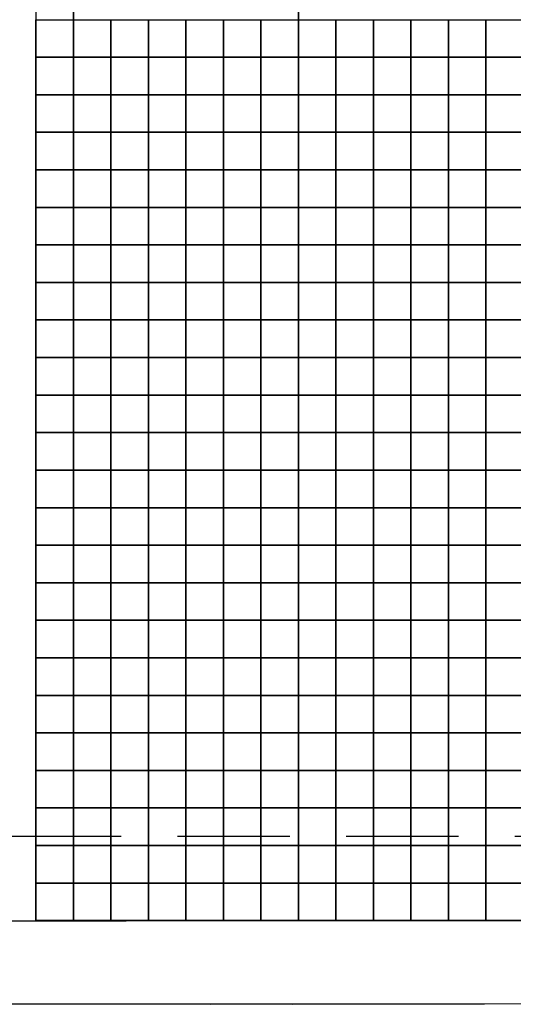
# Model space of a CAD drawing. Header units: millimetres. Extents: x -115474967 to 444143, y -74377 to 241828222.
# Tile 280 of 590: x -187011 to -186353, y 267207 to 268518. Entities that reach past the tile are written whole.
import ezdxf

# ---------------------------------------------------------------- set-up
doc = ezdxf.new("R2010")
doc.units = ezdxf.units.MM
doc.header["$MEASUREMENT"] = 0
doc.linetypes.add('2DASHED', pattern=[0.75, 0.5, -0.25])
for name, color, linetype in [('00-2 Fittings', 8, 'Continuous'), ('00-2 Walls', 4, 'Continuous'), ('00-3 Elev 02', 1, 'Continuous'), ('CEIL-PLAN', 7, 'Continuous')]:
    doc.layers.add(name, color=color, linetype=linetype)
doc.layers.add('A_WALL LOAD_Pen_No__7', color=7, linetype='Continuous', lineweight=5, true_color=0x3f3f3f)

msp = doc.modelspace()

# ---------------------------------------------------------------- hatches: boundary and pattern name
at = {"layer": 'A_WALL LOAD_Pen_No__7', "linetype": 'Continuous', "lineweight": 5, "true_color": 0x9f07ff}
h = msp.add_hatch(dxfattribs=at)
h.set_pattern_fill('HATCH__BRICK', color=190, angle=-3.7733748, style=0, pattern_type=2)
h.set_pattern_definition([(41.226625, (-515804.7, 208325.53), (-59.313513, 67.689786), [])])
h.paths.add_polyline_path([(-186647.12264, 267206.54921), (-186757.12264, 267206.62169), (-186757.12265, 267206.5492)])

# ---------------------------------------------------------------- linework, layer by layer
at = {"layer": '00-2 Fittings', "color": 9, "true_color": 0xc7c8ca}
for points in [[(-186939.4286, 268518.06088), (-186939.4286, 268468.06088), (-186989.4286, 268468.06088), (-186989.4286, 268518.06088)], [(-186889.4286, 268518.06088), (-186889.4286, 268468.06088), (-186939.4286, 268468.06088), (-186939.4286, 268518.06088)], [(-186839.4286, 268518.06088), (-186839.4286, 268468.06088), (-186889.4286, 268468.06088), (-186889.4286, 268518.06088)], [(-186789.4286, 268518.06088), (-186789.4286, 268468.06088), (-186839.4286, 268468.06088), (-186839.4286, 268518.06088)], [(-186739.4286, 268518.06088), (-186739.4286, 268468.06088), (-186789.4286, 268468.06088), (-186789.4286, 268518.06088)], [(-186689.4286, 268518.06088), (-186689.4286, 268468.06088), (-186739.4286, 268468.06088), (-186739.4286, 268518.06088)], [(-186639.4286, 268518.06088), (-186639.4286, 268468.06088), (-186689.4286, 268468.06088), (-186689.4286, 268518.06088)], [(-186589.4286, 268518.06066), (-186589.4286, 268468.06066), (-186639.4286, 268468.06066), (-186639.4286, 268518.06066)], [(-186539.4286, 268518.06066), (-186539.4286, 268468.06066), (-186589.4286, 268468.06066), (-186589.4286, 268518.06066)], [(-186489.4286, 268518.06066), (-186489.4286, 268468.06066), (-186539.4286, 268468.06066), (-186539.4286, 268518.06066)], [(-186439.4286, 268518.06066), (-186439.4286, 268468.06066), (-186489.4286, 268468.06066), (-186489.4286, 268518.06066)], [(-186389.4286, 268518.06066), (-186389.4286, 268468.06066), (-186439.4286, 268468.06066), (-186439.4286, 268518.06066)], [(-186339.4286, 268518.06066), (-186339.4286, 268468.06066), (-186389.4286, 268468.06066), (-186389.4286, 268518.06066)], [(-186939.4286, 268468.06088), (-186939.4286, 268418.06088), (-186989.4286, 268418.06088), (-186989.4286, 268468.06088)], [(-186889.4286, 268468.06088), (-186889.4286, 268418.06088), (-186939.4286, 268418.06088), (-186939.4286, 268468.06088)], [(-186839.4286, 268468.06088), (-186839.4286, 268418.06088), (-186889.4286, 268418.06088), (-186889.4286, 268468.06088)], [(-186789.4286, 268468.06088), (-186789.4286, 268418.06088), (-186839.4286, 268418.06088), (-186839.4286, 268468.06088)], [(-186739.4286, 268468.06088), (-186739.4286, 268418.06088), (-186789.4286, 268418.06088), (-186789.4286, 268468.06088)], [(-186689.4286, 268468.06088), (-186689.4286, 268418.06088), (-186739.4286, 268418.06088), (-186739.4286, 268468.06088)], [(-186639.4286, 268468.06088), (-186639.4286, 268418.06088), (-186689.4286, 268418.06088), (-186689.4286, 268468.06088)], [(-186589.4286, 268468.06066), (-186589.4286, 268418.06066), (-186639.4286, 268418.06066), (-186639.4286, 268468.06066)], [(-186539.4286, 268468.06066), (-186539.4286, 268418.06066), (-186589.4286, 268418.06066), (-186589.4286, 268468.06066)], [(-186489.4286, 268468.06066), (-186489.4286, 268418.06066), (-186539.4286, 268418.06066), (-186539.4286, 268468.06066)], [(-186439.4286, 268468.06066), (-186439.4286, 268418.06066), (-186489.4286, 268418.06066), (-186489.4286, 268468.06066)], [(-186389.4286, 268468.06066), (-186389.4286, 268418.06066), (-186439.4286, 268418.06066), (-186439.4286, 268468.06066)], [(-186339.4286, 268468.06066), (-186339.4286, 268418.06066), (-186389.4286, 268418.06066), (-186389.4286, 268468.06066)], [(-186939.4286, 268418.06088), (-186939.4286, 268368.06088), (-186989.4286, 268368.06088), (-186989.4286, 268418.06088)], [(-186889.4286, 268418.06088), (-186889.4286, 268368.06088), (-186939.4286, 268368.06088), (-186939.4286, 268418.06088)], [(-186839.4286, 268418.06088), (-186839.4286, 268368.06088), (-186889.4286, 268368.06088), (-186889.4286, 268418.06088)], [(-186789.4286, 268418.06088), (-186789.4286, 268368.06088), (-186839.4286, 268368.06088), (-186839.4286, 268418.06088)], [(-186739.4286, 268418.06088), (-186739.4286, 268368.06088), (-186789.4286, 268368.06088), (-186789.4286, 268418.06088)], [(-186689.4286, 268418.06088), (-186689.4286, 268368.06088), (-186739.4286, 268368.06088), (-186739.4286, 268418.06088)], [(-186639.4286, 268418.06088), (-186639.4286, 268368.06088), (-186689.4286, 268368.06088), (-186689.4286, 268418.06088)], [(-186589.4286, 268418.06066), (-186589.4286, 268368.06066), (-186639.4286, 268368.06066), (-186639.4286, 268418.06066)], [(-186539.4286, 268418.06066), (-186539.4286, 268368.06066), (-186589.4286, 268368.06066), (-186589.4286, 268418.06066)], [(-186489.4286, 268418.06066), (-186489.4286, 268368.06066), (-186539.4286, 268368.06066), (-186539.4286, 268418.06066)], [(-186439.4286, 268418.06066), (-186439.4286, 268368.06066), (-186489.4286, 268368.06066), (-186489.4286, 268418.06066)], [(-186389.4286, 268418.06066), (-186389.4286, 268368.06066), (-186439.4286, 268368.06066), (-186439.4286, 268418.06066)], [(-186339.4286, 268418.06066), (-186339.4286, 268368.06066), (-186389.4286, 268368.06066), (-186389.4286, 268418.06066)], [(-186939.4286, 268368.06088), (-186939.4286, 268318.06088), (-186989.4286, 268318.06088), (-186989.4286, 268368.06088)], [(-186889.4286, 268368.06088), (-186889.4286, 268318.06088), (-186939.4286, 268318.06088), (-186939.4286, 268368.06088)], [(-186839.4286, 268368.06088), (-186839.4286, 268318.06088), (-186889.4286, 268318.06088), (-186889.4286, 268368.06088)], [(-186789.4286, 268368.06088), (-186789.4286, 268318.06088), (-186839.4286, 268318.06088), (-186839.4286, 268368.06088)], [(-186739.4286, 268368.06088), (-186739.4286, 268318.06088), (-186789.4286, 268318.06088), (-186789.4286, 268368.06088)], [(-186689.4286, 268368.06088), (-186689.4286, 268318.06088), (-186739.4286, 268318.06088), (-186739.4286, 268368.06088)], [(-186639.4286, 268368.06088), (-186639.4286, 268318.06088), (-186689.4286, 268318.06088), (-186689.4286, 268368.06088)], [(-186589.4286, 268368.06066), (-186589.4286, 268318.06066), (-186639.4286, 268318.06066), (-186639.4286, 268368.06066)], [(-186539.4286, 268368.06066), (-186539.4286, 268318.06066), (-186589.4286, 268318.06066), (-186589.4286, 268368.06066)], [(-186489.4286, 268368.06066), (-186489.4286, 268318.06066), (-186539.4286, 268318.06066), (-186539.4286, 268368.06066)], [(-186439.4286, 268368.06066), (-186439.4286, 268318.06066), (-186489.4286, 268318.06066), (-186489.4286, 268368.06066)], [(-186389.4286, 268368.06066), (-186389.4286, 268318.06066), (-186439.4286, 268318.06066), (-186439.4286, 268368.06066)], [(-186339.4286, 268368.06066), (-186339.4286, 268318.06066), (-186389.4286, 268318.06066), (-186389.4286, 268368.06066)], [(-186939.4286, 268318.06088), (-186939.4286, 268268.06088), (-186989.4286, 268268.06088), (-186989.4286, 268318.06088)], [(-186889.4286, 268318.06088), (-186889.4286, 268268.06088), (-186939.4286, 268268.06088), (-186939.4286, 268318.06088)], [(-186839.4286, 268318.06088), (-186839.4286, 268268.06088), (-186889.4286, 268268.06088), (-186889.4286, 268318.06088)], [(-186789.4286, 268318.06088), (-186789.4286, 268268.06088), (-186839.4286, 268268.06088), (-186839.4286, 268318.06088)], [(-186739.4286, 268318.06088), (-186739.4286, 268268.06088), (-186789.4286, 268268.06088), (-186789.4286, 268318.06088)], [(-186689.4286, 268318.06088), (-186689.4286, 268268.06088), (-186739.4286, 268268.06088), (-186739.4286, 268318.06088)], [(-186639.4286, 268318.06088), (-186639.4286, 268268.06088), (-186689.4286, 268268.06088), (-186689.4286, 268318.06088)], [(-186589.4286, 268318.06066), (-186589.4286, 268268.06066), (-186639.4286, 268268.06066), (-186639.4286, 268318.06066)], [(-186539.4286, 268318.06066), (-186539.4286, 268268.06066), (-186589.4286, 268268.06066), (-186589.4286, 268318.06066)], [(-186489.4286, 268318.06066), (-186489.4286, 268268.06066), (-186539.4286, 268268.06066), (-186539.4286, 268318.06066)], [(-186439.4286, 268318.06066), (-186439.4286, 268268.06066), (-186489.4286, 268268.06066), (-186489.4286, 268318.06066)], [(-186389.4286, 268318.06066), (-186389.4286, 268268.06066), (-186439.4286, 268268.06066), (-186439.4286, 268318.06066)], [(-186339.4286, 268318.06066), (-186339.4286, 268268.06066), (-186389.4286, 268268.06066), (-186389.4286, 268318.06066)], [(-186939.4286, 268268.06088), (-186939.4286, 268218.06088), (-186989.4286, 268218.06088), (-186989.4286, 268268.06088)], [(-186889.4286, 268268.06088), (-186889.4286, 268218.06088), (-186939.4286, 268218.06088), (-186939.4286, 268268.06088)], [(-186839.4286, 268268.06088), (-186839.4286, 268218.06088), (-186889.4286, 268218.06088), (-186889.4286, 268268.06088)], [(-186789.4286, 268268.06088), (-186789.4286, 268218.06088), (-186839.4286, 268218.06088), (-186839.4286, 268268.06088)], [(-186739.4286, 268268.06088), (-186739.4286, 268218.06088), (-186789.4286, 268218.06088), (-186789.4286, 268268.06088)], [(-186689.4286, 268268.06088), (-186689.4286, 268218.06088), (-186739.4286, 268218.06088), (-186739.4286, 268268.06088)], [(-186639.4286, 268268.06088), (-186639.4286, 268218.06088), (-186689.4286, 268218.06088), (-186689.4286, 268268.06088)], [(-186589.4286, 268268.06066), (-186589.4286, 268218.06066), (-186639.4286, 268218.06066), (-186639.4286, 268268.06066)], [(-186539.4286, 268268.06066), (-186539.4286, 268218.06066), (-186589.4286, 268218.06066), (-186589.4286, 268268.06066)], [(-186489.4286, 268268.06066), (-186489.4286, 268218.06066), (-186539.4286, 268218.06066), (-186539.4286, 268268.06066)], [(-186439.4286, 268268.06066), (-186439.4286, 268218.06066), (-186489.4286, 268218.06066), (-186489.4286, 268268.06066)], [(-186389.4286, 268268.06066), (-186389.4286, 268218.06066), (-186439.4286, 268218.06066), (-186439.4286, 268268.06066)], [(-186339.4286, 268268.06066), (-186339.4286, 268218.06066), (-186389.4286, 268218.06066), (-186389.4286, 268268.06066)], [(-186939.4286, 268218.06088), (-186939.4286, 268168.06088), (-186989.4286, 268168.06088), (-186989.4286, 268218.06088)], [(-186889.4286, 268218.06088), (-186889.4286, 268168.06088), (-186939.4286, 268168.06088), (-186939.4286, 268218.06088)], [(-186839.4286, 268218.06088), (-186839.4286, 268168.06088), (-186889.4286, 268168.06088), (-186889.4286, 268218.06088)], [(-186789.4286, 268218.06088), (-186789.4286, 268168.06088), (-186839.4286, 268168.06088), (-186839.4286, 268218.06088)], [(-186739.4286, 268218.06088), (-186739.4286, 268168.06088), (-186789.4286, 268168.06088), (-186789.4286, 268218.06088)], [(-186689.4286, 268218.06088), (-186689.4286, 268168.06088), (-186739.4286, 268168.06088), (-186739.4286, 268218.06088)], [(-186639.4286, 268218.06088), (-186639.4286, 268168.06088), (-186689.4286, 268168.06088), (-186689.4286, 268218.06088)], [(-186589.4286, 268218.06066), (-186589.4286, 268168.06066), (-186639.4286, 268168.06066), (-186639.4286, 268218.06066)], [(-186539.4286, 268218.06066), (-186539.4286, 268168.06066), (-186589.4286, 268168.06066), (-186589.4286, 268218.06066)], [(-186489.4286, 268218.06066), (-186489.4286, 268168.06066), (-186539.4286, 268168.06066), (-186539.4286, 268218.06066)], [(-186439.4286, 268218.06066), (-186439.4286, 268168.06066), (-186489.4286, 268168.06066), (-186489.4286, 268218.06066)], [(-186389.4286, 268218.06066), (-186389.4286, 268168.06066), (-186439.4286, 268168.06066), (-186439.4286, 268218.06066)], [(-186339.4286, 268218.06066), (-186339.4286, 268168.06066), (-186389.4286, 268168.06066), (-186389.4286, 268218.06066)], [(-186939.4286, 268168.06088), (-186939.4286, 268118.06088), (-186989.4286, 268118.06088), (-186989.4286, 268168.06088)], [(-186889.4286, 268168.06088), (-186889.4286, 268118.06088), (-186939.4286, 268118.06088), (-186939.4286, 268168.06088)], [(-186839.4286, 268168.06088), (-186839.4286, 268118.06088), (-186889.4286, 268118.06088), (-186889.4286, 268168.06088)], [(-186789.4286, 268168.06088), (-186789.4286, 268118.06088), (-186839.4286, 268118.06088), (-186839.4286, 268168.06088)], [(-186739.4286, 268168.06088), (-186739.4286, 268118.06088), (-186789.4286, 268118.06088), (-186789.4286, 268168.06088)], [(-186689.4286, 268168.06088), (-186689.4286, 268118.06088), (-186739.4286, 268118.06088), (-186739.4286, 268168.06088)], [(-186639.4286, 268168.06088), (-186639.4286, 268118.06088), (-186689.4286, 268118.06088), (-186689.4286, 268168.06088)], [(-186589.4286, 268168.06066), (-186589.4286, 268118.06066), (-186639.4286, 268118.06066), (-186639.4286, 268168.06066)], [(-186539.4286, 268168.06066), (-186539.4286, 268118.06066), (-186589.4286, 268118.06066), (-186589.4286, 268168.06066)], [(-186489.4286, 268168.06066), (-186489.4286, 268118.06066), (-186539.4286, 268118.06066), (-186539.4286, 268168.06066)], [(-186439.4286, 268168.06066), (-186439.4286, 268118.06066), (-186489.4286, 268118.06066), (-186489.4286, 268168.06066)], [(-186389.4286, 268168.06066), (-186389.4286, 268118.06066), (-186439.4286, 268118.06066), (-186439.4286, 268168.06066)], [(-186339.4286, 268168.06066), (-186339.4286, 268118.06066), (-186389.4286, 268118.06066), (-186389.4286, 268168.06066)], [(-186939.4286, 268118.06088), (-186939.4286, 268068.06088), (-186989.4286, 268068.06088), (-186989.4286, 268118.06088)], [(-186889.4286, 268118.06088), (-186889.4286, 268068.06088), (-186939.4286, 268068.06088), (-186939.4286, 268118.06088)], [(-186839.4286, 268118.06088), (-186839.4286, 268068.06088), (-186889.4286, 268068.06088), (-186889.4286, 268118.06088)], [(-186789.4286, 268118.06088), (-186789.4286, 268068.06088), (-186839.4286, 268068.06088), (-186839.4286, 268118.06088)], [(-186739.4286, 268118.06088), (-186739.4286, 268068.06088), (-186789.4286, 268068.06088), (-186789.4286, 268118.06088)], [(-186689.4286, 268118.06088), (-186689.4286, 268068.06088), (-186739.4286, 268068.06088), (-186739.4286, 268118.06088)], [(-186639.4286, 268118.06088), (-186639.4286, 268068.06088), (-186689.4286, 268068.06088), (-186689.4286, 268118.06088)], [(-186589.4286, 268118.06066), (-186589.4286, 268068.06066), (-186639.4286, 268068.06066), (-186639.4286, 268118.06066)], [(-186539.4286, 268118.06066), (-186539.4286, 268068.06066), (-186589.4286, 268068.06066), (-186589.4286, 268118.06066)], [(-186489.4286, 268118.06066), (-186489.4286, 268068.06066), (-186539.4286, 268068.06066), (-186539.4286, 268118.06066)], [(-186439.4286, 268118.06066), (-186439.4286, 268068.06066), (-186489.4286, 268068.06066), (-186489.4286, 268118.06066)], [(-186389.4286, 268118.06066), (-186389.4286, 268068.06066), (-186439.4286, 268068.06066), (-186439.4286, 268118.06066)], [(-186339.4286, 268118.06066), (-186339.4286, 268068.06066), (-186389.4286, 268068.06066), (-186389.4286, 268118.06066)], [(-186939.4286, 268068.06088), (-186939.4286, 268018.06088), (-186989.4286, 268018.06088), (-186989.4286, 268068.06088)], [(-186889.4286, 268068.06088), (-186889.4286, 268018.06088), (-186939.4286, 268018.06088), (-186939.4286, 268068.06088)], [(-186839.4286, 268068.06088), (-186839.4286, 268018.06088), (-186889.4286, 268018.06088), (-186889.4286, 268068.06088)], [(-186789.4286, 268068.06088), (-186789.4286, 268018.06088), (-186839.4286, 268018.06088), (-186839.4286, 268068.06088)], [(-186739.4286, 268068.06088), (-186739.4286, 268018.06088), (-186789.4286, 268018.06088), (-186789.4286, 268068.06088)], [(-186689.4286, 268068.06088), (-186689.4286, 268018.06088), (-186739.4286, 268018.06088), (-186739.4286, 268068.06088)], [(-186639.4286, 268068.06088), (-186639.4286, 268018.06088), (-186689.4286, 268018.06088), (-186689.4286, 268068.06088)], [(-186589.4286, 268068.06066), (-186589.4286, 268018.06066), (-186639.4286, 268018.06066), (-186639.4286, 268068.06066)], [(-186539.4286, 268068.06066), (-186539.4286, 268018.06066), (-186589.4286, 268018.06066), (-186589.4286, 268068.06066)], [(-186489.4286, 268068.06066), (-186489.4286, 268018.06066), (-186539.4286, 268018.06066), (-186539.4286, 268068.06066)], [(-186439.4286, 268068.06066), (-186439.4286, 268018.06066), (-186489.4286, 268018.06066), (-186489.4286, 268068.06066)], [(-186389.4286, 268068.06066), (-186389.4286, 268018.06066), (-186439.4286, 268018.06066), (-186439.4286, 268068.06066)], [(-186339.4286, 268068.06066), (-186339.4286, 268018.06066), (-186389.4286, 268018.06066), (-186389.4286, 268068.06066)], [(-186939.4286, 268018.06088), (-186939.4286, 267968.06088), (-186989.4286, 267968.06088), (-186989.4286, 268018.06088)], [(-186889.4286, 268018.06088), (-186889.4286, 267968.06088), (-186939.4286, 267968.06088), (-186939.4286, 268018.06088)], [(-186839.4286, 268018.06088), (-186839.4286, 267968.06088), (-186889.4286, 267968.06088), (-186889.4286, 268018.06088)], [(-186789.4286, 268018.06088), (-186789.4286, 267968.06088), (-186839.4286, 267968.06088), (-186839.4286, 268018.06088)], [(-186739.4286, 268018.06088), (-186739.4286, 267968.06088), (-186789.4286, 267968.06088), (-186789.4286, 268018.06088)], [(-186689.4286, 268018.06088), (-186689.4286, 267968.06088), (-186739.4286, 267968.06088), (-186739.4286, 268018.06088)], [(-186639.4286, 268018.06088), (-186639.4286, 267968.06088), (-186689.4286, 267968.06088), (-186689.4286, 268018.06088)], [(-186589.4286, 268018.06066), (-186589.4286, 267968.06066), (-186639.4286, 267968.06066), (-186639.4286, 268018.06066)], [(-186539.4286, 268018.06066), (-186539.4286, 267968.06066), (-186589.4286, 267968.06066), (-186589.4286, 268018.06066)], [(-186489.4286, 268018.06066), (-186489.4286, 267968.06066), (-186539.4286, 267968.06066), (-186539.4286, 268018.06066)], [(-186439.4286, 268018.06066), (-186439.4286, 267968.06066), (-186489.4286, 267968.06066), (-186489.4286, 268018.06066)], [(-186389.4286, 268018.06066), (-186389.4286, 267968.06066), (-186439.4286, 267968.06066), (-186439.4286, 268018.06066)], [(-186339.4286, 268018.06066), (-186339.4286, 267968.06066), (-186389.4286, 267968.06066), (-186389.4286, 268018.06066)], [(-186939.4286, 267968.06088), (-186939.4286, 267918.06088), (-186989.4286, 267918.06088), (-186989.4286, 267968.06088)], [(-186889.4286, 267968.06088), (-186889.4286, 267918.06088), (-186939.4286, 267918.06088), (-186939.4286, 267968.06088)], [(-186839.4286, 267968.06088), (-186839.4286, 267918.06088), (-186889.4286, 267918.06088), (-186889.4286, 267968.06088)], [(-186789.4286, 267968.06088), (-186789.4286, 267918.06088), (-186839.4286, 267918.06088), (-186839.4286, 267968.06088)], [(-186739.4286, 267968.06088), (-186739.4286, 267918.06088), (-186789.4286, 267918.06088), (-186789.4286, 267968.06088)], [(-186689.4286, 267968.06088), (-186689.4286, 267918.06088), (-186739.4286, 267918.06088), (-186739.4286, 267968.06088)], [(-186639.4286, 267968.06088), (-186639.4286, 267918.06088), (-186689.4286, 267918.06088), (-186689.4286, 267968.06088)], [(-186589.4286, 267968.06066), (-186589.4286, 267918.06066), (-186639.4286, 267918.06066), (-186639.4286, 267968.06066)], [(-186539.4286, 267968.06066), (-186539.4286, 267918.06066), (-186589.4286, 267918.06066), (-186589.4286, 267968.06066)], [(-186489.4286, 267968.06066), (-186489.4286, 267918.06066), (-186539.4286, 267918.06066), (-186539.4286, 267968.06066)], [(-186439.4286, 267968.06066), (-186439.4286, 267918.06066), (-186489.4286, 267918.06066), (-186489.4286, 267968.06066)], [(-186389.4286, 267968.06066), (-186389.4286, 267918.06066), (-186439.4286, 267918.06066), (-186439.4286, 267968.06066)], [(-186339.4286, 267968.06066), (-186339.4286, 267918.06066), (-186389.4286, 267918.06066), (-186389.4286, 267968.06066)], [(-186939.4286, 267918.06088), (-186939.4286, 267868.06088), (-186989.4286, 267868.06088), (-186989.4286, 267918.06088)], [(-186889.4286, 267918.06088), (-186889.4286, 267868.06088), (-186939.4286, 267868.06088), (-186939.4286, 267918.06088)], [(-186839.4286, 267918.06088), (-186839.4286, 267868.06088), (-186889.4286, 267868.06088), (-186889.4286, 267918.06088)], [(-186789.4286, 267918.06088), (-186789.4286, 267868.06088), (-186839.4286, 267868.06088), (-186839.4286, 267918.06088)], [(-186739.4286, 267918.06088), (-186739.4286, 267868.06088), (-186789.4286, 267868.06088), (-186789.4286, 267918.06088)], [(-186689.4286, 267918.06088), (-186689.4286, 267868.06088), (-186739.4286, 267868.06088), (-186739.4286, 267918.06088)], [(-186639.4286, 267918.06088), (-186639.4286, 267868.06088), (-186689.4286, 267868.06088), (-186689.4286, 267918.06088)], [(-186589.4286, 267918.06066), (-186589.4286, 267868.06066), (-186639.4286, 267868.06066), (-186639.4286, 267918.06066)], [(-186539.4286, 267918.06066), (-186539.4286, 267868.06066), (-186589.4286, 267868.06066), (-186589.4286, 267918.06066)], [(-186489.4286, 267918.06066), (-186489.4286, 267868.06066), (-186539.4286, 267868.06066), (-186539.4286, 267918.06066)], [(-186439.4286, 267918.06066), (-186439.4286, 267868.06066), (-186489.4286, 267868.06066), (-186489.4286, 267918.06066)], [(-186389.4286, 267918.06066), (-186389.4286, 267868.06066), (-186439.4286, 267868.06066), (-186439.4286, 267918.06066)], [(-186339.4286, 267918.06066), (-186339.4286, 267868.06066), (-186389.4286, 267868.06066), (-186389.4286, 267918.06066)], [(-186939.4286, 267868.06088), (-186939.4286, 267818.06088), (-186989.4286, 267818.06088), (-186989.4286, 267868.06088)], [(-186889.4286, 267868.06088), (-186889.4286, 267818.06088), (-186939.4286, 267818.06088), (-186939.4286, 267868.06088)], [(-186839.4286, 267868.06088), (-186839.4286, 267818.06088), (-186889.4286, 267818.06088), (-186889.4286, 267868.06088)], [(-186789.4286, 267868.06088), (-186789.4286, 267818.06088), (-186839.4286, 267818.06088), (-186839.4286, 267868.06088)], [(-186739.4286, 267868.06088), (-186739.4286, 267818.06088), (-186789.4286, 267818.06088), (-186789.4286, 267868.06088)], [(-186689.4286, 267868.06088), (-186689.4286, 267818.06088), (-186739.4286, 267818.06088), (-186739.4286, 267868.06088)], [(-186639.4286, 267868.06088), (-186639.4286, 267818.06088), (-186689.4286, 267818.06088), (-186689.4286, 267868.06088)], [(-186589.4286, 267868.06066), (-186589.4286, 267818.06066), (-186639.4286, 267818.06066), (-186639.4286, 267868.06066)], [(-186539.4286, 267868.06066), (-186539.4286, 267818.06066), (-186589.4286, 267818.06066), (-186589.4286, 267868.06066)], [(-186489.4286, 267868.06066), (-186489.4286, 267818.06066), (-186539.4286, 267818.06066), (-186539.4286, 267868.06066)], [(-186439.4286, 267868.06066), (-186439.4286, 267818.06066), (-186489.4286, 267818.06066), (-186489.4286, 267868.06066)], [(-186389.4286, 267868.06066), (-186389.4286, 267818.06066), (-186439.4286, 267818.06066), (-186439.4286, 267868.06066)], [(-186339.4286, 267868.06066), (-186339.4286, 267818.06066), (-186389.4286, 267818.06066), (-186389.4286, 267868.06066)], [(-186939.4286, 267818.06088), (-186939.4286, 267768.06088), (-186989.4286, 267768.06088), (-186989.4286, 267818.06088)], [(-186889.4286, 267818.06088), (-186889.4286, 267768.06088), (-186939.4286, 267768.06088), (-186939.4286, 267818.06088)], [(-186839.4286, 267818.06088), (-186839.4286, 267768.06088), (-186889.4286, 267768.06088), (-186889.4286, 267818.06088)], [(-186789.4286, 267818.06088), (-186789.4286, 267768.06088), (-186839.4286, 267768.06088), (-186839.4286, 267818.06088)], [(-186739.4286, 267818.06088), (-186739.4286, 267768.06088), (-186789.4286, 267768.06088), (-186789.4286, 267818.06088)], [(-186689.4286, 267818.06088), (-186689.4286, 267768.06088), (-186739.4286, 267768.06088), (-186739.4286, 267818.06088)], [(-186639.4286, 267818.06088), (-186639.4286, 267768.06088), (-186689.4286, 267768.06088), (-186689.4286, 267818.06088)], [(-186589.4286, 267818.06066), (-186589.4286, 267768.06066), (-186639.4286, 267768.06066), (-186639.4286, 267818.06066)], [(-186539.4286, 267818.06066), (-186539.4286, 267768.06066), (-186589.4286, 267768.06066), (-186589.4286, 267818.06066)], [(-186489.4286, 267818.06066), (-186489.4286, 267768.06066), (-186539.4286, 267768.06066), (-186539.4286, 267818.06066)], [(-186439.4286, 267818.06066), (-186439.4286, 267768.06066), (-186489.4286, 267768.06066), (-186489.4286, 267818.06066)], [(-186389.4286, 267818.06066), (-186389.4286, 267768.06066), (-186439.4286, 267768.06066), (-186439.4286, 267818.06066)], [(-186339.4286, 267818.06066), (-186339.4286, 267768.06066), (-186389.4286, 267768.06066), (-186389.4286, 267818.06066)], [(-186939.4286, 267768.06088), (-186939.4286, 267718.06088), (-186989.4286, 267718.06088), (-186989.4286, 267768.06088)], [(-186889.4286, 267768.06088), (-186889.4286, 267718.06088), (-186939.4286, 267718.06088), (-186939.4286, 267768.06088)], [(-186839.4286, 267768.06088), (-186839.4286, 267718.06088), (-186889.4286, 267718.06088), (-186889.4286, 267768.06088)], [(-186789.4286, 267768.06088), (-186789.4286, 267718.06088), (-186839.4286, 267718.06088), (-186839.4286, 267768.06088)], [(-186739.4286, 267768.06088), (-186739.4286, 267718.06088), (-186789.4286, 267718.06088), (-186789.4286, 267768.06088)], [(-186689.4286, 267768.06088), (-186689.4286, 267718.06088), (-186739.4286, 267718.06088), (-186739.4286, 267768.06088)], [(-186639.4286, 267768.06088), (-186639.4286, 267718.06088), (-186689.4286, 267718.06088), (-186689.4286, 267768.06088)], [(-186589.4286, 267768.06066), (-186589.4286, 267718.06066), (-186639.4286, 267718.06066), (-186639.4286, 267768.06066)], [(-186539.4286, 267768.06066), (-186539.4286, 267718.06066), (-186589.4286, 267718.06066), (-186589.4286, 267768.06066)], [(-186489.4286, 267768.06066), (-186489.4286, 267718.06066), (-186539.4286, 267718.06066), (-186539.4286, 267768.06066)], [(-186439.4286, 267768.06066), (-186439.4286, 267718.06066), (-186489.4286, 267718.06066), (-186489.4286, 267768.06066)], [(-186389.4286, 267768.06066), (-186389.4286, 267718.06066), (-186439.4286, 267718.06066), (-186439.4286, 267768.06066)], [(-186339.4286, 267768.06066), (-186339.4286, 267718.06066), (-186389.4286, 267718.06066), (-186389.4286, 267768.06066)], [(-186939.4286, 267718.06088), (-186939.4286, 267668.06088), (-186989.4286, 267668.06088), (-186989.4286, 267718.06088)], [(-186889.4286, 267718.06088), (-186889.4286, 267668.06088), (-186939.4286, 267668.06088), (-186939.4286, 267718.06088)], [(-186839.4286, 267718.06088), (-186839.4286, 267668.06088), (-186889.4286, 267668.06088), (-186889.4286, 267718.06088)], [(-186789.4286, 267718.06088), (-186789.4286, 267668.06088), (-186839.4286, 267668.06088), (-186839.4286, 267718.06088)], [(-186739.4286, 267718.06088), (-186739.4286, 267668.06088), (-186789.4286, 267668.06088), (-186789.4286, 267718.06088)], [(-186689.4286, 267718.06088), (-186689.4286, 267668.06088), (-186739.4286, 267668.06088), (-186739.4286, 267718.06088)], [(-186639.4286, 267718.06088), (-186639.4286, 267668.06088), (-186689.4286, 267668.06088), (-186689.4286, 267718.06088)], [(-186589.4286, 267718.06066), (-186589.4286, 267668.06066), (-186639.4286, 267668.06066), (-186639.4286, 267718.06066)], [(-186539.4286, 267718.06066), (-186539.4286, 267668.06066), (-186589.4286, 267668.06066), (-186589.4286, 267718.06066)], [(-186489.4286, 267718.06066), (-186489.4286, 267668.06066), (-186539.4286, 267668.06066), (-186539.4286, 267718.06066)], [(-186439.4286, 267718.06066), (-186439.4286, 267668.06066), (-186489.4286, 267668.06066), (-186489.4286, 267718.06066)], [(-186389.4286, 267718.06066), (-186389.4286, 267668.06066), (-186439.4286, 267668.06066), (-186439.4286, 267718.06066)], [(-186339.4286, 267718.06066), (-186339.4286, 267668.06066), (-186389.4286, 267668.06066), (-186389.4286, 267718.06066)], [(-186939.4286, 267668.06088), (-186939.4286, 267618.06088), (-186989.4286, 267618.06088), (-186989.4286, 267668.06088)], [(-186889.4286, 267668.06088), (-186889.4286, 267618.06088), (-186939.4286, 267618.06088), (-186939.4286, 267668.06088)], [(-186839.4286, 267668.06088), (-186839.4286, 267618.06088), (-186889.4286, 267618.06088), (-186889.4286, 267668.06088)], [(-186789.4286, 267668.06088), (-186789.4286, 267618.06088), (-186839.4286, 267618.06088), (-186839.4286, 267668.06088)], [(-186739.4286, 267668.06088), (-186739.4286, 267618.06088), (-186789.4286, 267618.06088), (-186789.4286, 267668.06088)], [(-186689.4286, 267668.06088), (-186689.4286, 267618.06088), (-186739.4286, 267618.06088), (-186739.4286, 267668.06088)], [(-186639.4286, 267668.06088), (-186639.4286, 267618.06088), (-186689.4286, 267618.06088), (-186689.4286, 267668.06088)], [(-186589.4286, 267668.06066), (-186589.4286, 267618.06066), (-186639.4286, 267618.06066), (-186639.4286, 267668.06066)], [(-186539.4286, 267668.06066), (-186539.4286, 267618.06066), (-186589.4286, 267618.06066), (-186589.4286, 267668.06066)], [(-186489.4286, 267668.06066), (-186489.4286, 267618.06066), (-186539.4286, 267618.06066), (-186539.4286, 267668.06066)], [(-186439.4286, 267668.06066), (-186439.4286, 267618.06066), (-186489.4286, 267618.06066), (-186489.4286, 267668.06066)], [(-186389.4286, 267668.06066), (-186389.4286, 267618.06066), (-186439.4286, 267618.06066), (-186439.4286, 267668.06066)], [(-186339.4286, 267668.06066), (-186339.4286, 267618.06066), (-186389.4286, 267618.06066), (-186389.4286, 267668.06066)], [(-186939.4286, 267618.06088), (-186939.4286, 267568.06088), (-186989.4286, 267568.06088), (-186989.4286, 267618.06088)], [(-186889.4286, 267618.06088), (-186889.4286, 267568.06088), (-186939.4286, 267568.06088), (-186939.4286, 267618.06088)], [(-186839.4286, 267618.06088), (-186839.4286, 267568.06088), (-186889.4286, 267568.06088), (-186889.4286, 267618.06088)], [(-186789.4286, 267618.06088), (-186789.4286, 267568.06088), (-186839.4286, 267568.06088), (-186839.4286, 267618.06088)], [(-186739.4286, 267618.06088), (-186739.4286, 267568.06088), (-186789.4286, 267568.06088), (-186789.4286, 267618.06088)], [(-186689.4286, 267618.06088), (-186689.4286, 267568.06088), (-186739.4286, 267568.06088), (-186739.4286, 267618.06088)], [(-186639.4286, 267618.06088), (-186639.4286, 267568.06088), (-186689.4286, 267568.06088), (-186689.4286, 267618.06088)], [(-186589.4286, 267618.06066), (-186589.4286, 267568.06066), (-186639.4286, 267568.06066), (-186639.4286, 267618.06066)], [(-186539.4286, 267618.06066), (-186539.4286, 267568.06066), (-186589.4286, 267568.06066), (-186589.4286, 267618.06066)], [(-186489.4286, 267618.06066), (-186489.4286, 267568.06066), (-186539.4286, 267568.06066), (-186539.4286, 267618.06066)], [(-186439.4286, 267618.06066), (-186439.4286, 267568.06066), (-186489.4286, 267568.06066), (-186489.4286, 267618.06066)], [(-186389.4286, 267618.06066), (-186389.4286, 267568.06066), (-186439.4286, 267568.06066), (-186439.4286, 267618.06066)], [(-186339.4286, 267618.06066), (-186339.4286, 267568.06066), (-186389.4286, 267568.06066), (-186389.4286, 267618.06066)], [(-186939.4286, 267568.06088), (-186939.4286, 267518.06088), (-186989.4286, 267518.06088), (-186989.4286, 267568.06088)], [(-186889.4286, 267568.06088), (-186889.4286, 267518.06088), (-186939.4286, 267518.06088), (-186939.4286, 267568.06088)], [(-186839.4286, 267568.06088), (-186839.4286, 267518.06088), (-186889.4286, 267518.06088), (-186889.4286, 267568.06088)], [(-186789.4286, 267568.06088), (-186789.4286, 267518.06088), (-186839.4286, 267518.06088), (-186839.4286, 267568.06088)], [(-186739.4286, 267568.06088), (-186739.4286, 267518.06088), (-186789.4286, 267518.06088), (-186789.4286, 267568.06088)], [(-186689.4286, 267568.06088), (-186689.4286, 267518.06088), (-186739.4286, 267518.06088), (-186739.4286, 267568.06088)], [(-186639.4286, 267568.06088), (-186639.4286, 267518.06088), (-186689.4286, 267518.06088), (-186689.4286, 267568.06088)], [(-186589.4286, 267568.06066), (-186589.4286, 267518.06066), (-186639.4286, 267518.06066), (-186639.4286, 267568.06066)], [(-186539.4286, 267568.06066), (-186539.4286, 267518.06066), (-186589.4286, 267518.06066), (-186589.4286, 267568.06066)], [(-186489.4286, 267568.06066), (-186489.4286, 267518.06066), (-186539.4286, 267518.06066), (-186539.4286, 267568.06066)], [(-186439.4286, 267568.06066), (-186439.4286, 267518.06066), (-186489.4286, 267518.06066), (-186489.4286, 267568.06066)], [(-186389.4286, 267568.06066), (-186389.4286, 267518.06066), (-186439.4286, 267518.06066), (-186439.4286, 267568.06066)], [(-186339.4286, 267568.06066), (-186339.4286, 267518.06066), (-186389.4286, 267518.06066), (-186389.4286, 267568.06066)], [(-186939.4286, 267518.06088), (-186939.4286, 267468.06088), (-186989.4286, 267468.06088), (-186989.4286, 267518.06088)], [(-186889.4286, 267518.06088), (-186889.4286, 267468.06088), (-186939.4286, 267468.06088), (-186939.4286, 267518.06088)], [(-186839.4286, 267518.06088), (-186839.4286, 267468.06088), (-186889.4286, 267468.06088), (-186889.4286, 267518.06088)], [(-186789.4286, 267518.06088), (-186789.4286, 267468.06088), (-186839.4286, 267468.06088), (-186839.4286, 267518.06088)], [(-186739.4286, 267518.06088), (-186739.4286, 267468.06088), (-186789.4286, 267468.06088), (-186789.4286, 267518.06088)], [(-186689.4286, 267518.06088), (-186689.4286, 267468.06088), (-186739.4286, 267468.06088), (-186739.4286, 267518.06088)], [(-186639.4286, 267518.06088), (-186639.4286, 267468.06088), (-186689.4286, 267468.06088), (-186689.4286, 267518.06088)], [(-186589.4286, 267518.06066), (-186589.4286, 267468.06066), (-186639.4286, 267468.06066), (-186639.4286, 267518.06066)], [(-186539.4286, 267518.06066), (-186539.4286, 267468.06066), (-186589.4286, 267468.06066), (-186589.4286, 267518.06066)], [(-186489.4286, 267518.06066), (-186489.4286, 267468.06066), (-186539.4286, 267468.06066), (-186539.4286, 267518.06066)], [(-186439.4286, 267518.06066), (-186439.4286, 267468.06066), (-186489.4286, 267468.06066), (-186489.4286, 267518.06066)], [(-186389.4286, 267518.06066), (-186389.4286, 267468.06066), (-186439.4286, 267468.06066), (-186439.4286, 267518.06066)], [(-186339.4286, 267518.06066), (-186339.4286, 267468.06066), (-186389.4286, 267468.06066), (-186389.4286, 267518.06066)], [(-186939.4286, 267468.06088), (-186939.4286, 267418.06088), (-186989.4286, 267418.06088), (-186989.4286, 267468.06088)], [(-186889.4286, 267468.06088), (-186889.4286, 267418.06088), (-186939.4286, 267418.06088), (-186939.4286, 267468.06088)], [(-186839.4286, 267468.06088), (-186839.4286, 267418.06088), (-186889.4286, 267418.06088), (-186889.4286, 267468.06088)], [(-186789.4286, 267468.06088), (-186789.4286, 267418.06088), (-186839.4286, 267418.06088), (-186839.4286, 267468.06088)], [(-186739.4286, 267468.06088), (-186739.4286, 267418.06088), (-186789.4286, 267418.06088), (-186789.4286, 267468.06088)], [(-186689.4286, 267468.06088), (-186689.4286, 267418.06088), (-186739.4286, 267418.06088), (-186739.4286, 267468.06088)], [(-186639.4286, 267468.06088), (-186639.4286, 267418.06088), (-186689.4286, 267418.06088), (-186689.4286, 267468.06088)], [(-186589.4286, 267468.06066), (-186589.4286, 267418.06066), (-186639.4286, 267418.06066), (-186639.4286, 267468.06066)], [(-186539.4286, 267468.06066), (-186539.4286, 267418.06066), (-186589.4286, 267418.06066), (-186589.4286, 267468.06066)], [(-186489.4286, 267468.06066), (-186489.4286, 267418.06066), (-186539.4286, 267418.06066), (-186539.4286, 267468.06066)], [(-186439.4286, 267468.06066), (-186439.4286, 267418.06066), (-186489.4286, 267418.06066), (-186489.4286, 267468.06066)], [(-186389.4286, 267468.06066), (-186389.4286, 267418.06066), (-186439.4286, 267418.06066), (-186439.4286, 267468.06066)], [(-186339.4286, 267468.06066), (-186339.4286, 267418.06066), (-186389.4286, 267418.06066), (-186389.4286, 267468.06066)], [(-186939.4286, 267418.06088), (-186939.4286, 267368.06088), (-186989.4286, 267368.06088), (-186989.4286, 267418.06088)], [(-186889.4286, 267418.06088), (-186889.4286, 267368.06088), (-186939.4286, 267368.06088), (-186939.4286, 267418.06088)], [(-186839.4286, 267418.06088), (-186839.4286, 267368.06088), (-186889.4286, 267368.06088), (-186889.4286, 267418.06088)], [(-186789.4286, 267418.06088), (-186789.4286, 267368.06088), (-186839.4286, 267368.06088), (-186839.4286, 267418.06088)], [(-186739.4286, 267418.06088), (-186739.4286, 267368.06088), (-186789.4286, 267368.06088), (-186789.4286, 267418.06088)], [(-186689.4286, 267418.06088), (-186689.4286, 267368.06088), (-186739.4286, 267368.06088), (-186739.4286, 267418.06088)], [(-186639.4286, 267418.06088), (-186639.4286, 267368.06088), (-186689.4286, 267368.06088), (-186689.4286, 267418.06088)], [(-186589.4286, 267418.06066), (-186589.4286, 267368.06066), (-186639.4286, 267368.06066), (-186639.4286, 267418.06066)], [(-186539.4286, 267418.06066), (-186539.4286, 267368.06066), (-186589.4286, 267368.06066), (-186589.4286, 267418.06066)], [(-186489.4286, 267418.06066), (-186489.4286, 267368.06066), (-186539.4286, 267368.06066), (-186539.4286, 267418.06066)], [(-186439.4286, 267418.06066), (-186439.4286, 267368.06066), (-186489.4286, 267368.06066), (-186489.4286, 267418.06066)], [(-186389.4286, 267418.06066), (-186389.4286, 267368.06066), (-186439.4286, 267368.06066), (-186439.4286, 267418.06066)], [(-186339.4286, 267418.06066), (-186339.4286, 267368.06066), (-186389.4286, 267368.06066), (-186389.4286, 267418.06066)], [(-186939.4286, 267368.06088), (-186939.4286, 267318.06088), (-186989.4286, 267318.06088), (-186989.4286, 267368.06088)], [(-186889.4286, 267368.06088), (-186889.4286, 267318.06088), (-186939.4286, 267318.06088), (-186939.4286, 267368.06088)], [(-186839.4286, 267368.06088), (-186839.4286, 267318.06088), (-186889.4286, 267318.06088), (-186889.4286, 267368.06088)], [(-186789.4286, 267368.06088), (-186789.4286, 267318.06088), (-186839.4286, 267318.06088), (-186839.4286, 267368.06088)], [(-186739.4286, 267368.06088), (-186739.4286, 267318.06088), (-186789.4286, 267318.06088), (-186789.4286, 267368.06088)], [(-186689.4286, 267368.06088), (-186689.4286, 267318.06088), (-186739.4286, 267318.06088), (-186739.4286, 267368.06088)], [(-186639.4286, 267368.06088), (-186639.4286, 267318.06088), (-186689.4286, 267318.06088), (-186689.4286, 267368.06088)], [(-186589.4286, 267368.06066), (-186589.4286, 267318.06066), (-186639.4286, 267318.06066), (-186639.4286, 267368.06066)], [(-186539.4286, 267368.06066), (-186539.4286, 267318.06066), (-186589.4286, 267318.06066), (-186589.4286, 267368.06066)], [(-186489.4286, 267368.06066), (-186489.4286, 267318.06066), (-186539.4286, 267318.06066), (-186539.4286, 267368.06066)], [(-186439.4286, 267368.06066), (-186439.4286, 267318.06066), (-186489.4286, 267318.06066), (-186489.4286, 267368.06066)], [(-186389.4286, 267368.06066), (-186389.4286, 267318.06066), (-186439.4286, 267318.06066), (-186439.4286, 267368.06066)], [(-186339.4286, 267368.06066), (-186339.4286, 267318.06066), (-186389.4286, 267318.06066), (-186389.4286, 267368.06066)]]:
    msp.add_lwpolyline(points, close=True, dxfattribs=at)
at = {"layer": '00-2 Walls'}
for p, q in [((-185989.42865, 267318.06016), (-187309.04139, 267316.98535)), ((-187309.11388, 267206.98537), (-185879.42865, 267208.06016)), ((-186647.12264, 267206.54921), (-186757.12264, 267206.54921)), ((-186647.12264, 267206.54921), (-186757.12264, 267206.54921))]:
    msp.add_line(p, q, dxfattribs=at)
for points in [[(-185989.42865, 267318.06016), (-187309.04139, 267316.98535)], [(-186647.12264, 267206.54921), (-185879.42865, 267208.06016)], [(-187309.11387, 267206.98537), (-186757.12264, 267206.62168)], [(-186757.12264, 267206.62168), (-186757.12264, 267206.5492)]]:
    msp.add_lwpolyline(points, dxfattribs=at)
at = {"layer": '00-3 Elev 02'}
for points in [[(-186939.4286, 268268.06088), (-186939.4286, 268568.06088), (-186989.4286, 268568.06088), (-186989.4286, 268268.06088)], [(-186639.4286, 268268.06088), (-186639.4286, 268568.06088), (-186939.4286, 268568.06088), (-186939.4286, 268268.06088)], [(-186339.4286, 268268.06066), (-186339.4286, 268568.06066), (-186639.4286, 268568.06066), (-186639.4286, 268268.06066)], [(-186939.4286, 267968.06088), (-186939.4286, 268268.06088), (-186989.4286, 268268.06088), (-186989.4286, 267968.06088)], [(-186639.4286, 267968.06088), (-186639.4286, 268268.06088), (-186939.4286, 268268.06088), (-186939.4286, 267968.06088)], [(-186339.4286, 267968.06066), (-186339.4286, 268268.06066), (-186639.4286, 268268.06066), (-186639.4286, 267968.06066)], [(-186939.4286, 267668.06088), (-186939.4286, 267968.06088), (-186989.4286, 267968.06088), (-186989.4286, 267668.06088)], [(-186639.4286, 267668.06088), (-186639.4286, 267968.06088), (-186939.4286, 267968.06088), (-186939.4286, 267668.06088)], [(-186339.4286, 267668.06066), (-186339.4286, 267968.06066), (-186639.4286, 267968.06066), (-186639.4286, 267668.06066)], [(-186939.4286, 267368.06088), (-186939.4286, 267668.06088), (-186989.4286, 267668.06088), (-186989.4286, 267368.06088)], [(-186639.4286, 267368.06088), (-186639.4286, 267668.06088), (-186939.4286, 267668.06088), (-186939.4286, 267368.06088)], [(-186339.4286, 267368.06066), (-186339.4286, 267668.06066), (-186639.4286, 267668.06066), (-186639.4286, 267368.06066)], [(-186939.4286, 267318.06066), (-186939.4286, 267368.06088), (-186989.4286, 267368.06088), (-186989.4286, 267318.06066)], [(-186639.4286, 267318.06066), (-186639.4286, 267368.06088), (-186939.4286, 267368.06088), (-186939.4286, 267318.06066)], [(-186339.4286, 267318.06044), (-186339.4286, 267368.06066), (-186639.4286, 267368.06066), (-186639.4286, 267318.06044)]]:
    msp.add_lwpolyline(points, close=True, dxfattribs=at)
at = {"layer": 'CEIL-PLAN', "color": 6, "linetype": '2DASHED', "ltscale": 300}
msp.add_lwpolyline([(-189050.69424, 267430.68934), (-185879.42229, 267430.68934)], dxfattribs=at)

doc.saveas('drawing.dxf')
